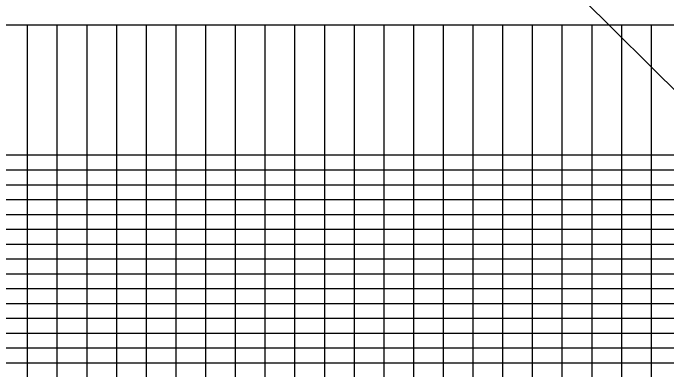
# Model space of a CAD drawing. Extents: x 2345490 to 2445302, y 465165 to 573888.
# Drawn here: x 2396273 to 2398474, y 565453 to 566655 of the extents above; entities that cross this region are included whole.
import ezdxf

# ---------------------------------------------------------------- set-up
doc = ezdxf.new("R2010")
doc.units = 0
doc.layers.add('Old_Level_57', color=7, linetype='Continuous')
doc.layers.add('Old_Level_62', color=7, linetype='Continuous')

msp = doc.modelspace()

# ---------------------------------------------------------------- linework, layer by layer
at = {"layer": 'Old_Level_57'}
for p, q in [((2381103.478, 566615.2835), (2410861.12275, 566615.2835)), ((2396321.5425, 564276.534), (2396321.5425, 566615.2835)), ((2396421.54225, 564276.534), (2396421.54225, 566615.2835)), ((2396521.54225, 564276.534), (2396521.54225, 566615.2835)), ((2396621.54225, 564276.534), (2396621.54225, 566615.2835)), ((2396721.54225, 564276.534), (2396721.54225, 566615.2835)), ((2396821.54225, 564276.534), (2396821.54225, 566615.2835)), ((2396921.54225, 564276.534), (2396921.54225, 566615.2835)), ((2397021.54225, 564276.534), (2397021.54225, 566615.2835)), ((2397121.54225, 564276.534), (2397121.54225, 566615.2835)), ((2397221.54225, 564276.534), (2397221.54225, 566615.2835)), ((2397321.5425, 564276.534), (2397321.5425, 566615.2835)), ((2397421.54225, 564276.534), (2397421.54225, 566615.2835)), ((2397521.54225, 564276.534), (2397521.54225, 566615.2835)), ((2397621.54225, 564276.534), (2397621.54225, 566615.2835)), ((2397721.54225, 564276.534), (2397721.54225, 566615.2835)), ((2397821.54225, 564276.534), (2397821.54225, 566615.2835)), ((2397921.54225, 564276.534), (2397921.54225, 566615.2835)), ((2398021.54225, 564276.534), (2398021.54225, 566615.2835)), ((2398021.54225, 564276.534), (2398021.54225, 566615.2835)), ((2398121.54225, 564276.534), (2398121.54225, 566615.2835)), ((2398121.54225, 564276.534), (2398121.54225, 566615.2835)), ((2398221.54225, 564276.534), (2398221.54225, 566615.2835)), ((2398221.54225, 564276.534), (2398221.54225, 566615.2835)), ((2398321.5425, 564276.534), (2398321.5425, 566615.2835)), ((2398321.5425, 564276.534), (2398321.5425, 566615.2835)), ((2398421.54225, 564276.534), (2398421.54225, 566615.2835)), ((2381271.5425, 566176.534), (2410861.12275, 566176.534)), ((2381271.5425, 566126.534), (2410861.12275, 566126.534)), ((2381271.5425, 566076.534), (2410861.12275, 566076.534)), ((2381271.5425, 566026.534), (2410861.12275, 566026.534)), ((2381271.5425, 565976.534), (2410861.12275, 565976.534)), ((2381271.5425, 565926.534), (2410861.12275, 565926.534)), ((2381271.5425, 565876.534), (2410861.12275, 565876.534)), ((2381271.5425, 565826.534), (2410861.12275, 565826.534)), ((2381271.5425, 565776.534), (2410861.12275, 565776.534)), ((2381271.5425, 565726.534), (2410861.12275, 565726.534)), ((2381271.5425, 565676.534), (2410861.12275, 565676.534)), ((2381271.5425, 565626.534), (2410861.12275, 565626.534)), ((2381271.5425, 565576.534), (2410861.12275, 565576.534)), ((2381271.5425, 565526.534), (2410861.12275, 565526.534)), ((2381271.5425, 565476.534), (2410861.12275, 565476.534))]:
    msp.add_line(p, q, dxfattribs=at)
at = {"layer": 'Old_Level_62'}
msp.add_line((2399293.58802, 565605.64525), (2396700.35746, 568183.92352), dxfattribs=at)

doc.saveas('drawing.dxf')
